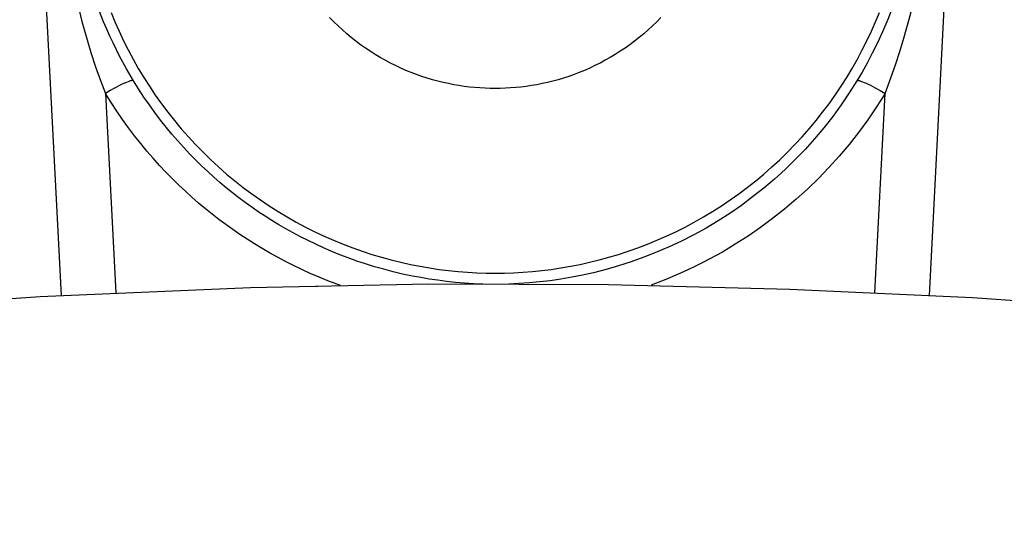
# Model space of a CAD drawing. Header units: millimetres. Extents: x -2637 to -1637, y 678 to 1678.
# Tile 335 of 348: x -2038.09 to -2029.04, y 1503.82 to 1508.59. Entities that reach past the tile are written whole.
import ezdxf

# ---------------------------------------------------------------- set-up
doc = ezdxf.new("R2010")
doc.units = ezdxf.units.MM
doc.layers.add('Make2D$B.SHOW mini', color=7, linetype='Continuous', true_color=0x000000)
doc.styles.add('Arial Standard', font='txt')
doc.dimstyles.get("Standard").update_dxf_attribs({"dimscale": 10, "dimtxt": 2.5, "dimasz": 3, "dimexe": 1, "dimexo": 0.5, "dimgap": 0.8, "dimtad": 1, "dimtoh": 1, "dimzin": 1, "dimdsep": 46, "dimtxsty": 'Arial Standard', "dimblk": 'OPEN90', "dimcen": 2.5, "dimadec": 1, "dimazin": 1, "dimtfac": 1, "dimtdec": 4, "dimtix": 1, "dimtofl": 0, "dimtmove": 1, "dimatfit": 3, "dimldrblk": 'OPEN90', "dimfxl": 1, "dimtolj": 1, "dimtzin": 1, "dimarcsym": 0})

# ---------------------------------------------------------------- blocks, each defined once
blk = doc.blocks.new('*D4')
at = {"layer": 'Defpoints', "color": 0}
for p in [(-1915.3744, 1563.1691), (-2152.3744, 1474.3525), (-1915.3744, 1474.3525)]:
    blk.add_point(p, dxfattribs=at)
at = {"layer": 'Make2D$B.SHOW mini', "color": 0, "lineweight": -2}
for p, q in [((-2152.3744, 1476.8525), (-2152.3744, 1568.1691)), ((-1915.3744, 1476.8525), (-1915.3744, 1568.1691)), ((-2137.3744, 1563.1691), (-1930.3744, 1563.1691))]:
    blk.add_line(p, q, dxfattribs=at)
at = {"layer": 'Make2D$B.SHOW mini', "color": 0}
for points in [[(-2137.3744, 1565.6691), (-2137.3744, 1560.6691), (-2152.3744, 1563.1691)], [(-1930.3744, 1560.6691), (-1930.3744, 1565.6691), (-1915.3744, 1563.1691)]]:
    blk.add_solid(points, dxfattribs=at)
at = {"layer": 'Make2D$B.SHOW mini', "color": 0, "insert": (-2033.8744, 1574.8266), "char_height": 15, "attachment_point": 5, "style": 'Arial Standard'}
blk.add_mtext('\\A1;237.00', dxfattribs=at)

msp = doc.modelspace()

# ---------------------------------------------------------------- linework, layer by layer
at = {"layer": 'Make2D$B.SHOW mini', "color": 18, "lineweight": -3, "true_color": 0x000000}
for points in [[(-2037.7067, 1506.0498), (-2037.9042, 1509.8941)], [(-2029.5303, 1509.8941), (-2029.7278, 1506.0498)], [(-2037.7174, 1509.8543), (-2037.7025, 1509.6413), (-2037.6818, 1509.4386), (-2037.6562, 1509.2464), (-2037.6265, 1509.0643), (-2037.5932, 1508.8917), (-2037.557, 1508.7281), (-2037.5183, 1508.5728), (-2037.4777, 1508.4261), (-2037.4358, 1508.288), (-2037.3926, 1508.1568), (-2037.3479, 1508.0311), (-2037.3021, 1507.9111)], [(-2037.0442, 1508.0281), (-2037.1087, 1508.1385), (-2037.1714, 1508.2545), (-2037.2319, 1508.3757), (-2037.2613, 1508.4388), (-2037.2902, 1508.5037), (-2037.3185, 1508.5708), (-2037.3462, 1508.6399), (-2037.3732, 1508.711), (-2037.3993, 1508.7841), (-2037.4244, 1508.8592), (-2037.4484, 1508.9363), (-2037.4713, 1509.0155), (-2037.4929, 1509.0968), (-2037.5131, 1509.1804), (-2037.5319, 1509.2662), (-2037.549, 1509.3545), (-2037.5644, 1509.4451), (-2037.5779, 1509.5383), (-2037.5894, 1509.6338), (-2037.5986, 1509.7316), (-2037.6054, 1509.8316)], [(-2029.8292, 1509.8316), (-2029.8355, 1509.7366), (-2029.8441, 1509.6437), (-2029.8547, 1509.5529), (-2029.8671, 1509.4642), (-2029.8813, 1509.3777), (-2029.8971, 1509.2936), (-2029.9143, 1509.2118), (-2029.9328, 1509.1324), (-2029.9523, 1509.0556), (-2029.9729, 1508.9814), (-2029.9942, 1508.9097), (-2030.0162, 1508.8407), (-2030.0386, 1508.7743), (-2030.0615, 1508.7104), (-2030.1081, 1508.5901), (-2030.1553, 1508.4788), (-2030.2026, 1508.3758), (-2030.2499, 1508.2801), (-2030.297, 1508.1907), (-2030.344, 1508.1067), (-2030.3904, 1508.0281)], [(-2030.1324, 1507.9111), (-2030.0661, 1508.0877), (-2030.0325, 1508.1846), (-2029.9987, 1508.288), (-2029.9647, 1508.3992), (-2029.9306, 1508.5192), (-2029.8967, 1508.6488), (-2029.8635, 1508.7889), (-2029.8315, 1508.9402), (-2029.8014, 1509.1026), (-2029.774, 1509.2757), (-2029.7503, 1509.4591), (-2029.7311, 1509.652), (-2029.7171, 1509.8543)], [(-2037.2505, 1508.6573), (-2037.2146, 1508.5698), (-2037.1763, 1508.4828), (-2037.1357, 1508.3964), (-2037.0927, 1508.3107), (-2037.0475, 1508.2258), (-2036.9999, 1508.1417), (-2036.95, 1508.0586), (-2036.8978, 1507.9766), (-2036.8435, 1507.8957), (-2036.7869, 1507.8161), (-2036.7282, 1507.7378), (-2036.6674, 1507.6609), (-2036.6046, 1507.5855), (-2036.5397, 1507.5116), (-2036.4729, 1507.4395), (-2036.4043, 1507.369), (-2036.3338, 1507.3004), (-2036.2616, 1507.2336), (-2036.1878, 1507.1687), (-2036.1124, 1507.1059), (-2036.0355, 1507.0451), (-2035.9572, 1506.9864), (-2035.8775, 1506.9298), (-2035.7967, 1506.8754), (-2035.7146, 1506.8233), (-2035.6316, 1506.7734), (-2035.5475, 1506.7258), (-2035.4626, 1506.6805), (-2035.3769, 1506.6376), (-2035.2905, 1506.597), (-2035.2035, 1506.5587), (-2035.116, 1506.5228), (-2035.0281, 1506.4893), (-2034.9399, 1506.4581), (-2034.8515, 1506.4292), (-2034.7629, 1506.4027), (-2034.6742, 1506.3785), (-2034.5856, 1506.3566), (-2034.4971, 1506.3369), (-2034.4087, 1506.3195), (-2034.3206, 1506.3042), (-2034.2329, 1506.2912), (-2034.1456, 1506.2802), (-2034.0587, 1506.2714), (-2033.9724, 1506.2646), (-2033.8867, 1506.2598), (-2033.8016, 1506.2569), (-2033.7173, 1506.256), (-2033.6329, 1506.2569), (-2033.5479, 1506.2598), (-2033.4621, 1506.2646), (-2033.3758, 1506.2714), (-2033.289, 1506.2802), (-2033.2016, 1506.2912), (-2033.1139, 1506.3042), (-2033.0258, 1506.3195), (-2032.9375, 1506.3369), (-2032.8489, 1506.3566), (-2032.7603, 1506.3785), (-2032.6717, 1506.4027), (-2032.5831, 1506.4292), (-2032.4946, 1506.4581), (-2032.4064, 1506.4893), (-2032.3185, 1506.5228), (-2032.231, 1506.5587), (-2032.144, 1506.597), (-2032.0576, 1506.6376), (-2031.9719, 1506.6805), (-2031.887, 1506.7258), (-2031.803, 1506.7734), (-2031.7199, 1506.8233), (-2031.6379, 1506.8754), (-2031.557, 1506.9298), (-2031.4774, 1506.9864), (-2031.399, 1507.0451), (-2031.3221, 1507.1059), (-2031.2467, 1507.1687), (-2031.1729, 1507.2336), (-2031.1007, 1507.3004), (-2031.0303, 1507.369), (-2030.9616, 1507.4395), (-2030.8948, 1507.5116), (-2030.83, 1507.5855), (-2030.7671, 1507.6609), (-2030.7063, 1507.7378), (-2030.6476, 1507.8161), (-2030.5911, 1507.8957), (-2030.5367, 1507.9766), (-2030.4845, 1508.0586), (-2030.4347, 1508.1417), (-2030.3871, 1508.2258), (-2030.3418, 1508.3107), (-2030.2988, 1508.3964), (-2030.2582, 1508.4828), (-2030.22, 1508.5698), (-2030.1841, 1508.6573)], [(-2033.7173, 1507.956), (-2033.7639, 1507.9565), (-2033.8109, 1507.9581), (-2033.8583, 1507.9608), (-2033.906, 1507.9645), (-2033.954, 1507.9694), (-2034.0022, 1507.9754), (-2034.0507, 1507.9827), (-2034.0994, 1507.9911), (-2034.1482, 1508.0007), (-2034.1971, 1508.0116), (-2034.2461, 1508.0237), (-2034.2951, 1508.0371), (-2034.3441, 1508.0517), (-2034.3929, 1508.0677), (-2034.4417, 1508.0849), (-2034.4903, 1508.1035), (-2034.5386, 1508.1233), (-2034.5867, 1508.1444), (-2034.6344, 1508.1669), (-2034.6818, 1508.1906), (-2034.7287, 1508.2156), (-2034.7752, 1508.2419), (-2034.8211, 1508.2695), (-2034.8664, 1508.2983), (-2034.9111, 1508.3284), (-2034.9551, 1508.3596), (-2034.9984, 1508.3921), (-2035.0409, 1508.4257), (-2035.0826, 1508.4604), (-2035.1234, 1508.4962), (-2035.1633, 1508.5332), (-2035.2022, 1508.5711), (-2035.2401, 1508.61)], [(-2032.1944, 1508.61), (-2032.2323, 1508.5711), (-2032.2713, 1508.5332), (-2032.3112, 1508.4962), (-2032.352, 1508.4604), (-2032.3936, 1508.4257), (-2032.4361, 1508.3921), (-2032.4794, 1508.3596), (-2032.5234, 1508.3284), (-2032.5681, 1508.2983), (-2032.6135, 1508.2695), (-2032.6594, 1508.2419), (-2032.7058, 1508.2156), (-2032.7527, 1508.1906), (-2032.8001, 1508.1669), (-2032.8478, 1508.1444), (-2032.8959, 1508.1233), (-2032.9443, 1508.1035), (-2032.9928, 1508.0849), (-2033.0416, 1508.0677), (-2033.0905, 1508.0517), (-2033.1394, 1508.0371), (-2033.1884, 1508.0237), (-2033.2374, 1508.0116), (-2033.2863, 1508.0007), (-2033.3351, 1507.9911), (-2033.3838, 1507.9827), (-2033.4323, 1507.9754), (-2033.4806, 1507.9694), (-2033.5286, 1507.9645), (-2033.5763, 1507.9608), (-2033.6236, 1507.9581), (-2033.6707, 1507.9565), (-2033.7173, 1507.956)], [(-2037.0442, 1508.0281), (-2037.0443, 1508.0283), (-2037.0444, 1508.0284), (-2037.0446, 1508.0285), (-2037.0447, 1508.0286), (-2037.0449, 1508.0288), (-2037.045, 1508.0289), (-2037.0452, 1508.029), (-2037.0454, 1508.0291), (-2037.0456, 1508.0292), (-2037.0458, 1508.0293), (-2037.046, 1508.0294), (-2037.0462, 1508.0295), (-2037.0464, 1508.0296), (-2037.0466, 1508.0296), (-2037.0469, 1508.0297), (-2037.0471, 1508.0298), (-2037.0474, 1508.0299), (-2037.0476, 1508.0299), (-2037.0479, 1508.03), (-2037.0482, 1508.03), (-2037.0484, 1508.0301), (-2037.0487, 1508.0301), (-2037.049, 1508.0302), (-2037.0493, 1508.0302), (-2037.05, 1508.0303), (-2037.0507, 1508.0303), (-2037.0514, 1508.0303), (-2037.0521, 1508.0303), (-2037.0529, 1508.0303), (-2037.0537, 1508.0302), (-2037.0545, 1508.0302), (-2037.0554, 1508.0301), (-2037.0563, 1508.03), (-2037.0573, 1508.0298), (-2037.0592, 1508.0295), (-2037.0614, 1508.0291), (-2037.0637, 1508.0286), (-2037.0661, 1508.028), (-2037.0686, 1508.0274), (-2037.0741, 1508.0258), (-2037.0802, 1508.0238), (-2037.0868, 1508.0215), (-2037.094, 1508.0188), (-2037.1098, 1508.0124), (-2037.1275, 1508.0046), (-2037.1469, 1507.9956), (-2037.1676, 1507.9854), (-2037.2118, 1507.9625), (-2037.2574, 1507.9372), (-2037.3021, 1507.9111)], [(-2033.831, 1506.1557), (-2033.9164, 1506.1591), (-2034.0006, 1506.1643), (-2034.0835, 1506.1713), (-2034.1652, 1506.1799), (-2034.2457, 1506.1901), (-2034.3249, 1506.2018), (-2034.4028, 1506.2149), (-2034.4793, 1506.2294), (-2034.5689, 1506.2483), (-2034.6567, 1506.2691), (-2034.7426, 1506.2915), (-2034.8267, 1506.3155), (-2034.9091, 1506.341), (-2034.9898, 1506.368), (-2035.0687, 1506.3963), (-2035.1459, 1506.4259), (-2035.2215, 1506.4566), (-2035.2955, 1506.4886), (-2035.3679, 1506.5216), (-2035.4388, 1506.5557), (-2035.5083, 1506.5909), (-2035.5762, 1506.627), (-2035.6428, 1506.664), (-2035.708, 1506.702), (-2035.772, 1506.7409), (-2035.8347, 1506.7806), (-2035.8963, 1506.8214), (-2035.9569, 1506.8632), (-2036.0167, 1506.9062), (-2036.0756, 1506.9503), (-2036.1339, 1506.9957), (-2036.1916, 1507.0424), (-2036.2488, 1507.0905), (-2036.3056, 1507.14), (-2036.3619, 1507.1911), (-2036.4177, 1507.2439), (-2036.4731, 1507.2984), (-2036.528, 1507.3547), (-2036.5825, 1507.4128), (-2036.6365, 1507.473), (-2036.6901, 1507.5353), (-2036.7432, 1507.5996), (-2036.7956, 1507.6659), (-2036.8472, 1507.7343), (-2036.898, 1507.8048), (-2036.9479, 1507.8772), (-2036.9966, 1507.9517), (-2037.0442, 1508.0281)], [(-2030.3904, 1508.0281), (-2030.4613, 1507.9155), (-2030.5358, 1507.8056), (-2030.6139, 1507.6987), (-2030.6953, 1507.5947), (-2030.7799, 1507.4938), (-2030.8677, 1507.396), (-2030.9586, 1507.3015), (-2031.0524, 1507.2102), (-2031.1489, 1507.1224), (-2031.2482, 1507.0381), (-2031.3499, 1506.9573), (-2031.454, 1506.8802), (-2031.5602, 1506.8068), (-2031.6684, 1506.7372), (-2031.7785, 1506.6715), (-2031.8903, 1506.6097), (-2032.0036, 1506.552), (-2032.1181, 1506.4983), (-2032.2336, 1506.4486), (-2032.3497, 1506.4029), (-2032.466, 1506.3613), (-2032.5824, 1506.3236), (-2032.6985, 1506.29), (-2032.814, 1506.2603), (-2032.9146, 1506.2376), (-2033.0144, 1506.2178), (-2033.1134, 1506.2009), (-2033.2114, 1506.1868), (-2033.3086, 1506.1753), (-2033.4046, 1506.1664), (-2033.4996, 1506.16), (-2033.5935, 1506.1559)], [(-2030.3904, 1508.0281), (-2030.3902, 1508.0283), (-2030.3901, 1508.0284), (-2030.39, 1508.0285), (-2030.3898, 1508.0286), (-2030.3897, 1508.0288), (-2030.3895, 1508.0289), (-2030.3893, 1508.029), (-2030.3891, 1508.0291), (-2030.389, 1508.0292), (-2030.3888, 1508.0293), (-2030.3886, 1508.0294), (-2030.3883, 1508.0295), (-2030.3881, 1508.0296), (-2030.3879, 1508.0296), (-2030.3877, 1508.0297), (-2030.3874, 1508.0298), (-2030.3872, 1508.0299), (-2030.3869, 1508.0299), (-2030.3866, 1508.03), (-2030.3864, 1508.03), (-2030.3861, 1508.0301), (-2030.3858, 1508.0301), (-2030.3855, 1508.0302), (-2030.3852, 1508.0302), (-2030.3845, 1508.0303), (-2030.3839, 1508.0303), (-2030.3832, 1508.0303), (-2030.3824, 1508.0303), (-2030.3817, 1508.0303), (-2030.3808, 1508.0302), (-2030.38, 1508.0302), (-2030.3791, 1508.0301), (-2030.3782, 1508.03), (-2030.3773, 1508.0298), (-2030.3753, 1508.0295), (-2030.3732, 1508.0291), (-2030.3709, 1508.0286), (-2030.3685, 1508.028), (-2030.3659, 1508.0274), (-2030.3604, 1508.0258), (-2030.3543, 1508.0238), (-2030.3477, 1508.0215), (-2030.3405, 1508.0188), (-2030.3247, 1508.0124), (-2030.307, 1508.0046), (-2030.2877, 1507.9956), (-2030.267, 1507.9854), (-2030.2228, 1507.9625), (-2030.1771, 1507.9372), (-2030.1324, 1507.9111)], [(-2037.3021, 1507.9111), (-2037.2077, 1506.0747)], [(-2035.1417, 1506.1425), (-2035.2566, 1506.1859), (-2035.338, 1506.2191), (-2035.4178, 1506.2534), (-2035.4958, 1506.289), (-2035.5722, 1506.3257), (-2035.647, 1506.3636), (-2035.7202, 1506.4025), (-2035.792, 1506.4424), (-2035.8622, 1506.4832), (-2035.9311, 1506.5251), (-2035.9987, 1506.5679), (-2036.0651, 1506.6117), (-2036.1304, 1506.6568), (-2036.1948, 1506.703), (-2036.2583, 1506.7505), (-2036.3211, 1506.7994), (-2036.3833, 1506.8497), (-2036.445, 1506.9016), (-2036.5062, 1506.955), (-2036.5669, 1507.0101), (-2036.6271, 1507.0669), (-2036.6867, 1507.1256), (-2036.7459, 1507.1861), (-2036.8046, 1507.2487), (-2036.8628, 1507.3134), (-2036.9204, 1507.3802), (-2036.9774, 1507.4492), (-2037.0338, 1507.5205), (-2037.0894, 1507.594), (-2037.1441, 1507.6697), (-2037.1978, 1507.7478), (-2037.2505, 1507.8283), (-2037.3021, 1507.9111)], [(-2030.1324, 1507.9111), (-2030.2103, 1507.7876), (-2030.2914, 1507.668), (-2030.3757, 1507.5525), (-2030.4632, 1507.4408), (-2030.5541, 1507.3328), (-2030.6481, 1507.2285), (-2030.7454, 1507.1278), (-2030.8459, 1507.0304), (-2030.9496, 1506.9365), (-2031.0563, 1506.846), (-2031.1659, 1506.7592), (-2031.278, 1506.6761), (-2031.3926, 1506.5968), (-2031.5094, 1506.5216), (-2031.6282, 1506.4506), (-2031.7488, 1506.3839), (-2031.8145, 1506.3497), (-2031.8806, 1506.3169), (-2031.947, 1506.2853), (-2032.0138, 1506.255), (-2032.148, 1506.1982), (-2032.2829, 1506.1465)], [(-2030.2268, 1506.0747), (-2030.1324, 1507.9111)], [(-2015.5973, 1503.9342), (-2017.3299, 1504.3438), (-2019.0608, 1504.71), (-2020.7885, 1505.0332), (-2022.5114, 1505.3142), (-2024.2283, 1505.5533), (-2025.9377, 1505.7514), (-2027.6383, 1505.9093), (-2029.329, 1506.0275), (-2031.0083, 1506.1071), (-2032.6753, 1506.1488), (-2034.3289, 1506.1535), (-2035.968, 1506.1222), (-2037.9033, 1506.0391), (-2039.8556, 1505.9044)], [(-2035.3631, 1506.1376), (-2035.3519, 1506.1329)]]:
    msp.add_lwpolyline(points, dxfattribs=at)

# ---------------------------------------------------------------- dimensions: what is measured, and where the dimension line sits
at = {"layer": 'Make2D$B.SHOW mini', "color": 5, "true_color": 0x0000ff}
dim = msp.add_linear_dim(base=(-1915.3744, 1563.1691), p1=(-2152.3744, 1474.3525), p2=(-1915.3744, 1474.3525), dimstyle='Standard', override={"dimscale": 5, "dimtxt": 3, "dimasz": 3, "dimexe": 1, "dimexo": 0.5, "dimgap": 0.8, "dimtad": 1, "dimtih": 0, "dimtoh": 0, "dimdec": 2, "dimzin": 1, "dimtxsty": 'Arial Standard', "dimsah": 0, "dimcen": 2.5, "dimadec": 1, "dimazin": 1, "dimtix": 0, "dimtmove": 0, "dimtzin": 1}, dxfattribs=at)
dim.commit()
dim.dimension.update_dxf_attribs({"geometry": '*D4', "text_midpoint": (-2033.8744, 1574.8266)})

doc.saveas('drawing.dxf')
